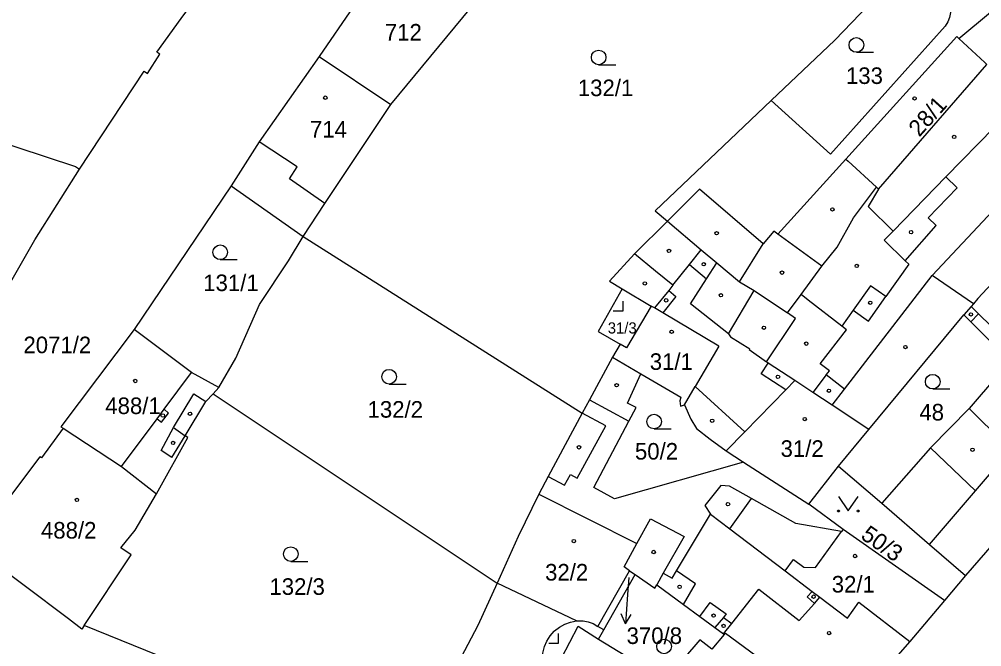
# Model space of a CAD drawing. Extents: x -679220 to -673243, y -1075091 to -1066557.
# Drawn here: x -676659.7 to -676560.9, y -1071358.9 to -1071294.6 of the extents above; entities that cross this region are included whole.
import ezdxf

# ---------------------------------------------------------------- set-up
doc = ezdxf.new("R2010")
doc.units = 0
for name, color, linetype in [('Hranice parcel', 7, 'Continuous'), ('Parcelní čísla', 7, 'Continuous'), ('Pop  PČ popisy', 7, 'Continuous'), ('Vnitřní kresba', 7, 'Continuous'), ('Značky budov', 7, 'Continuous'), ('Značky kultur', 7, 'Continuous')]:
    doc.layers.add(name, color=color, linetype=linetype)

msp = doc.modelspace()

# ---------------------------------------------------------------- linework, layer by layer
at = {"layer": 'Hranice parcel'}
for p, q in [((-676628.91, -1071298.37), (-676621.57, -1071303.28)), ((-676637.95, -1071311.64), (-676647.91, -1071326.38)), ((-676637.95, -1071311.64), (-676630.57, -1071316.84)), ((-676630.57, -1071316.84), (-676601.93, -1071334.96)), ((-676572.51, -1071336.61), (-676562.78, -1071324.87)), ((-676598.05, -1071327.88), (-676598.83, -1071329.19)), ((-676598.83, -1071329.19), (-676595.92, -1071330.9)), ((-676639.8, -1071332.95), (-676639.2, -1071332.31)), ((-676639.8, -1071332.95), (-676610.67, -1071352.37)), ((-676575.64, -1071340.38), (-676572.51, -1071336.61)), ((-676585.4, -1071339.97), (-676578.67, -1071344.29)), ((-676578.67, -1071344.29), (-676575.64, -1071340.38)), ((-676575.64, -1071340.38), (-676571.2, -1071344.19)), ((-676575.17, -1071346.88), (-676578.67, -1071344.29)), ((-676564.77, -1071354.16), (-676575.17, -1071346.88)), ((-676600.33, -1071356.82), (-676597.07, -1071351.1)), ((-676599.72, -1071357.17), (-676596.5, -1071351.49)), ((-676597.07, -1071351.1), (-676596.5, -1071351.49)), ((-676562.6, -1071351.6), (-676564.77, -1071354.16)), ((-676602.52, -1071356.25), (-676610.67, -1071352.37)), ((-676564.77, -1071354.16), (-676568.31, -1071358.37)), ((-676599.72, -1071357.17), (-676600.33, -1071356.82)), ((-676600.25, -1071358.11), (-676599.72, -1071357.17)), ((-676568.31, -1071358.37), (-676575.3, -1071366.28))]:
    msp.add_line(p, q, dxfattribs=at)
for points in [[(-676653.49, -1071309.92), (-676646.86, -1071299.89), (-676646.53, -1071300.11), (-676645.28, -1071298.13), (-676645.57, -1071297.94), (-676643.09, -1071294.48), (-676626.12, -1071271.55), (-676615.25, -1071256.73)], [(-676620.16, -1071285.53), (-676621.88, -1071288.09), (-676628.91, -1071298.37)], [(-676560.64, -1071299), (-676563.29, -1071296.53), (-676560.04, -1071293.83), (-676563.26, -1071289.85), (-676564.53, -1071290.49), (-676565.76, -1071291.56)], [(-676621.57, -1071303.28), (-676612.54, -1071292.35), (-676611.64, -1071291.25)], [(-676571.71, -1071292.17), (-676576.03, -1071296.71), (-676582.53, -1071302.89)], [(-676564.26, -1071292.87), (-676564.151, -1071293.36), (-676564.141, -1071293.861), (-676564.142, -1071293.873), (-676564.235, -1071294.367), (-676564.423, -1071294.832), (-676564.7, -1071295.25)], [(-676564.7, -1071295.25), (-676576.46, -1071308.38), (-676582.53, -1071302.89)], [(-676628.91, -1071298.37), (-676635.08, -1071307.13), (-676637.95, -1071311.64)], [(-676580.87, -1071324.67), (-676579.48, -1071322.79), (-676577.34, -1071319.88), (-676575.77, -1071317.91), (-676574.1, -1071314.92), (-676571.75, -1071311.79), (-676571.53, -1071311.99), (-676560.42, -1071299.2), (-676560.64, -1071299)], [(-676630.57, -1071316.84), (-676628.32, -1071313.45), (-676621.57, -1071303.28)], [(-676582.53, -1071302.89), (-676594.44, -1071314.19), (-676593.19, -1071315.27)], [(-676669.09, -1071304.58), (-676666.08, -1071305.64), (-676653.92, -1071309.65), (-676653.49, -1071309.92)], [(-676665.6, -1071330.27), (-676658.08, -1071317.19), (-676653.49, -1071309.92)], [(-676593.19, -1071315.27), (-676596.56, -1071318.6), (-676599.14, -1071321.42), (-676597.83, -1071322.19)], [(-676593.19, -1071315.27), (-676589.71, -1071318.2), (-676588.12, -1071319.54), (-676585.81, -1071321.49), (-676584.28, -1071322.38), (-676580.87, -1071324.67)], [(-676639.2, -1071332.31), (-676637.47, -1071329.32), (-676635.04, -1071323.79), (-676632.06, -1071319.33), (-676630.57, -1071316.84)], [(-676555.92, -1071317.35), (-676557.48, -1071319.04), (-676561.33, -1071323.2), (-676561.79, -1071323.73), (-676562.04, -1071324.02), (-676562.78, -1071324.87)], [(-676597.83, -1071322.19), (-676600.28, -1071326.56), (-676598.05, -1071327.88)], [(-676597.83, -1071322.19), (-676594.85, -1071323.96), (-676597.4, -1071328.26), (-676598.05, -1071327.88)], [(-676582.85, -1071329.81), (-676583.02, -1071329.7), (-676580.05, -1071325.23), (-676580.87, -1071324.67)], [(-676562.78, -1071324.87), (-676562.06, -1071325.58), (-676558.01, -1071329.58)], [(-676647.91, -1071326.38), (-676655.41, -1071336.35), (-676655.18, -1071336.5)], [(-676639.2, -1071332.31), (-676642.03, -1071330.77), (-676647.91, -1071326.38)], [(-676598.83, -1071329.19), (-676601.2, -1071333.59), (-676601.93, -1071334.96)], [(-676591.45, -1071334.1), (-676590.35, -1071332.22), (-676585.26, -1071336.86), (-676581.05, -1071332.57), (-676583.57, -1071330.91), (-676582.85, -1071329.81)], [(-676572.51, -1071336.61), (-676576.28, -1071334.13), (-676578.28, -1071332.82), (-676580.11, -1071331.61), (-676582.85, -1071329.81)], [(-676558.01, -1071329.58), (-676559.31, -1071331.08), (-676562.23, -1071334.46), (-676566.21, -1071338.5), (-676571.2, -1071344.19)], [(-676585.4, -1071339.97), (-676598.63, -1071343.73), (-676600.73, -1071342.57), (-676597.14, -1071335.77), (-676596.41, -1071334.38), (-676597.3, -1071333.91), (-676595.92, -1071330.9)], [(-676595.92, -1071330.9), (-676591.8, -1071333.31), (-676591.91, -1071333.7), (-676591.86, -1071334.22), (-676591.45, -1071334.1)], [(-676545.13, -1071331.19), (-676549.61, -1071336.67), (-676562.6, -1071351.6)], [(-676645.6, -1071343.23), (-676645.42, -1071342.93), (-676642.38, -1071337.43), (-676642.66, -1071337.28), (-676640.54, -1071333.75), (-676639.8, -1071332.95)], [(-676601.93, -1071334.96), (-676605.41, -1071341.43), (-676606.38, -1071343.24), (-676608.5, -1071347.6), (-676610.67, -1071352.37)], [(-676591.45, -1071334.1), (-676590.79, -1071335.57), (-676590.2, -1071336.52), (-676588.79, -1071337.61), (-676587.17, -1071338.81), (-676585.4, -1071339.97)], [(-676655.18, -1071336.5), (-676657.4, -1071339.54), (-676657.56, -1071339.42), (-676664.54, -1071348.66), (-676664.22, -1071348.86)], [(-676655.18, -1071336.5), (-676649.2, -1071340.41), (-676645.6, -1071343.23)], [(-676575.17, -1071346.88), (-676575.32, -1071347.08), (-676580.02, -1071346.27), (-676584.55, -1071343.71), (-676586.82, -1071342.43), (-676587.72, -1071342.38), (-676589.34, -1071344.41), (-676588.76, -1071345.3)], [(-676653.02, -1071356.73), (-676648.21, -1071349.49), (-676649.26, -1071348.77), (-676647.81, -1071346.94), (-676645.6, -1071343.23)], [(-676571.2, -1071344.19), (-676566.3, -1071348.41), (-676562.6, -1071351.6)], [(-676597.07, -1071351.1), (-676597.63, -1071350.72), (-676596.32, -1071348.33), (-676594.92, -1071345.78), (-676591.48, -1071347.58), (-676593.61, -1071351.37), (-676592.71, -1071351.88), (-676592.25, -1071351.11), (-676588.76, -1071345.3)], [(-676588.76, -1071345.3), (-676586.77, -1071346.81), (-676581.12, -1071351.11), (-676578.34, -1071353.22), (-676577.54, -1071353.83), (-676574.71, -1071355.98), (-676573.54, -1071354.34), (-676568.31, -1071358.37)], [(-676653.02, -1071356.73), (-676653.26, -1071357.09), (-676654.63, -1071356.03), (-676663.75, -1071349.19), (-676664.22, -1071348.86)], [(-676596.5, -1071351.49), (-676594.47, -1071352.89), (-676594.28, -1071352.55), (-676591.54, -1071354.56), (-676589.85, -1071355.81), (-676588.32, -1071356.93), (-676587.43, -1071357.58), (-676587.35, -1071357.64)], [(-676610.67, -1071352.37), (-676612.63, -1071356.71), (-676617.76, -1071366.46), (-676619.68, -1071370.65), (-676622.67, -1071369.24), (-676623.92, -1071368.49), (-676625.45, -1071367.86), (-676631.86, -1071365.36), (-676639.6, -1071362.09), (-676645.45, -1071359.81), (-676653.02, -1071356.73)], [(-676605.31, -1071363.11), (-676605.644, -1071362.522), (-676605.764, -1071362.245), (-676605.966, -1071361.599), (-676606.07, -1071360.93), (-676606.077, -1071360.268), (-676605.987, -1071359.569), (-676605.8, -1071358.89), (-676605.552, -1071358.315), (-676605.215, -1071357.786), (-676604.799, -1071357.318), (-676604.761, -1071357.281), (-676604.27, -1071356.892), (-676603.723, -1071356.585), (-676603.135, -1071356.37), (-676602.52, -1071356.25)], [(-676602.52, -1071356.25), (-676601.973, -1071356.228), (-676601.846, -1071356.237), (-676601.307, -1071356.337), (-676600.797, -1071356.534), (-676600.33, -1071356.82)], [(-676602.05, -1071363.86), (-676604.91, -1071361.71), (-676602.33, -1071356.8), (-676600.25, -1071358.11)], [(-676587.35, -1071357.64), (-676588.63, -1071359.16), (-676589.87, -1071358.19), (-676591.54, -1071360.13), (-676589.87, -1071361.56), (-676591.49, -1071363.3), (-676592.76, -1071364.8)], [(-676587.35, -1071357.64), (-676587.24, -1071357.52), (-676575.3, -1071366.28)], [(-676600.25, -1071358.11), (-676597.47, -1071359.85), (-676597.69, -1071360.21), (-676596.34, -1071361.54)]]:
    msp.add_lwpolyline(points, dxfattribs=at)
at = {"layer": 'Pop  PČ popisy'}
for p, q in [((-676597.15, -1071351.79), (-676597.28, -1071353.56)), ((-676597.28, -1071353.56), (-676597.489, -1071356.554)), ((-676597.489, -1071356.554), (-676597.919, -1071355.52)), ((-676597.489, -1071356.554), (-676596.92, -1071355.59))]:
    msp.add_line(p, q, dxfattribs=at)
at = {"layer": 'Vnitřní kresba'}
for p, q in [((-676574.87, -1071308.89), (-676563.51, -1071296.33)), ((-676563.51, -1071296.33), (-676563.29, -1071296.53)), ((-676564.62, -1071310.73), (-676559.68, -1071305.66)), ((-676631.16, -1071309.68), (-676635.08, -1071307.13)), ((-676581.85, -1071316.6), (-676574.87, -1071308.89)), ((-676574.87, -1071308.89), (-676574.65, -1071309.09)), ((-676574.65, -1071309.09), (-676571.75, -1071311.79)), ((-676631.97, -1071310.93), (-676631.16, -1071309.68)), ((-676628.32, -1071313.45), (-676631.97, -1071310.93)), ((-676570.03, -1071316.28), (-676564.62, -1071310.73)), ((-676564.62, -1071310.73), (-676563.47, -1071311.85)), ((-676593.19, -1071315.27), (-676589.9, -1071311.97)), ((-676583.36, -1071317.6), (-676589.9, -1071311.97)), ((-676571.53, -1071311.99), (-676572.6, -1071313.76)), ((-676563.47, -1071311.85), (-676566.45, -1071314.91)), ((-676570.03, -1071316.28), (-676572.6, -1071313.76)), ((-676566.02, -1071320.83), (-676559.82, -1071314.2)), ((-676566.45, -1071314.91), (-676565.62, -1071315.71)), ((-676568.79, -1071319.32), (-676565.62, -1071315.71)), ((-676582.28, -1071316.29), (-676583.36, -1071317.6)), ((-676581.85, -1071316.6), (-676582.28, -1071316.29)), ((-676577.34, -1071319.88), (-676581.85, -1071316.6)), ((-676570.94, -1071317.21), (-676570.03, -1071316.28)), ((-676570.94, -1071317.21), (-676568.79, -1071319.32)), ((-676590.92, -1071319.71), (-676589.71, -1071318.2)), ((-676585.81, -1071321.49), (-676583.36, -1071317.6)), ((-676594.41, -1071320.38), (-676596.56, -1071318.6)), ((-676592.65, -1071321.83), (-676590.92, -1071319.71)), ((-676590.92, -1071319.71), (-676589.18, -1071321.18)), ((-676589.18, -1071321.18), (-676588.12, -1071319.54)), ((-676568.43, -1071319.67), (-676570.79, -1071323)), ((-676568.79, -1071319.32), (-676568.43, -1071319.67)), ((-676592.65, -1071321.83), (-676594.41, -1071320.38)), ((-676590.83, -1071323.74), (-676589.18, -1071321.18)), ((-676575.01, -1071332.49), (-676566.02, -1071320.83)), ((-676561.79, -1071323.73), (-676566.02, -1071320.83)), ((-676592.65, -1071321.83), (-676593.06, -1071322.36)), ((-676572.35, -1071321.89), (-676574.13, -1071324.4)), ((-676570.79, -1071323), (-676572.35, -1071321.89)), ((-676593.06, -1071322.36), (-676594.51, -1071324.16)), ((-676592.31, -1071322.97), (-676593.67, -1071324.65)), ((-676593.06, -1071322.36), (-676592.31, -1071322.97)), ((-676586.93, -1071326.82), (-676584.28, -1071322.38)), ((-676578.76, -1071323.35), (-676579.48, -1071322.79)), ((-676572.56, -1071325.51), (-676570.79, -1071323)), ((-676594.51, -1071324.16), (-676594.85, -1071323.96)), ((-676586.93, -1071326.82), (-676590.83, -1071323.74)), ((-676575.29, -1071326.04), (-676578.76, -1071323.35)), ((-676562.04, -1071324.02), (-676561.27, -1071324.77)), ((-676593.67, -1071324.65), (-676594.51, -1071324.16)), ((-676587.91, -1071328.07), (-676593.67, -1071324.65)), ((-676574.13, -1071324.4), (-676575.29, -1071326.04)), ((-676574.13, -1071324.4), (-676572.56, -1071325.51)), ((-676562.06, -1071325.58), (-676561.27, -1071324.77)), ((-676561.27, -1071324.77), (-676557.25, -1071328.7)), ((-676574.82, -1071326.41), (-676575.29, -1071326.04)), ((-676586.93, -1071326.82), (-676586.7, -1071327.12)), ((-676577.51, -1071329.88), (-676574.82, -1071326.41)), ((-676587.91, -1071328.07), (-676590.35, -1071332.22)), ((-676586.7, -1071327.12), (-676584.73, -1071328.36)), ((-676584.73, -1071328.36), (-676584.81, -1071328.43)), ((-676584.81, -1071328.43), (-676583.02, -1071329.7)), ((-676576.57, -1071330.61), (-676577.51, -1071329.88)), ((-676644.82, -1071334.55), (-676642.03, -1071330.77)), ((-676576.9, -1071331.03), (-676578.28, -1071332.82)), ((-676576.9, -1071331.03), (-676576.57, -1071330.61)), ((-676575.01, -1071332.49), (-676576.9, -1071331.03)), ((-676581.05, -1071332.57), (-676580.11, -1071331.61)), ((-676643.85, -1071336.41), (-676641.76, -1071332.96)), ((-676641.76, -1071332.96), (-676640.54, -1071333.75)), ((-676576.28, -1071334.13), (-676575.01, -1071332.49)), ((-676601.2, -1071333.59), (-676597.14, -1071335.77)), ((-676645.55, -1071335.53), (-676644.82, -1071334.55)), ((-676645.09, -1071335.88), (-676644.39, -1071334.95)), ((-676644.39, -1071334.95), (-676644.82, -1071334.55)), ((-676599.51, -1071336.26), (-676601.93, -1071334.96)), ((-676557.97, -1071338.7), (-676562.23, -1071334.46)), ((-676649.2, -1071340.41), (-676645.55, -1071335.53)), ((-676645.55, -1071335.53), (-676645.09, -1071335.88)), ((-676645.14, -1071338.78), (-676643.85, -1071336.41)), ((-676643.85, -1071336.41), (-676642.66, -1071337.28)), ((-676602.44, -1071341.62), (-676599.51, -1071336.26)), ((-676587.17, -1071338.81), (-676585.26, -1071336.86)), ((-676644.04, -1071339.51), (-676642.66, -1071337.28)), ((-676644.04, -1071339.51), (-676645.14, -1071338.78)), ((-676566.21, -1071338.5), (-676561.58, -1071342.9)), ((-676561.58, -1071342.9), (-676557.97, -1071338.7)), ((-676605.41, -1071341.43), (-676603.74, -1071342.33)), ((-676603.74, -1071342.33), (-676603.14, -1071341.23)), ((-676603.14, -1071341.23), (-676602.44, -1071341.62)), ((-676566.3, -1071348.41), (-676561.58, -1071342.9)), ((-676606.38, -1071343.24), (-676596.32, -1071348.33)), ((-676586.77, -1071346.81), (-676584.55, -1071343.71)), ((-676577.99, -1071350.76), (-676575.32, -1071347.08)), ((-676581.12, -1071351.11), (-676580.24, -1071349.95)), ((-676580.24, -1071349.95), (-676579.21, -1071350.74)), ((-676579.21, -1071350.74), (-676577.99, -1071350.76)), ((-676593.61, -1071351.37), (-676594.28, -1071352.55)), ((-676590.31, -1071352.44), (-676592.25, -1071351.11)), ((-676591.54, -1071354.56), (-676590.31, -1071352.44)), ((-676586.59, -1071356.52), (-676583.8, -1071352.99)), ((-676583.8, -1071352.99), (-676579.66, -1071356.22)), ((-676578.85, -1071353.8), (-676578.34, -1071353.22)), ((-676589.85, -1071355.81), (-676588.79, -1071354.36)), ((-676588.79, -1071354.36), (-676587.17, -1071355.54)), ((-676579.66, -1071356.22), (-676578.1, -1071354.46)), ((-676578.1, -1071354.46), (-676578.85, -1071353.8)), ((-676578.1, -1071354.46), (-676577.54, -1071353.83)), ((-676587.17, -1071355.54), (-676587.44, -1071355.9)), ((-676587.44, -1071355.9), (-676588.32, -1071356.93)), ((-676587.44, -1071355.9), (-676586.59, -1071356.52)), ((-676587.43, -1071357.58), (-676586.59, -1071356.52))]:
    msp.add_line(p, q, dxfattribs=at)
at = {"layer": 'Značky budov'}
for centre in [(-676628.287, -1071302.599), (-676567.827, -1071302.669), (-676563.767, -1071306.619), (-676576.257, -1071314.059), (-676568.187, -1071316.389), (-676588.137, -1071316.499), (-676593.027, -1071318.309), (-676589.457, -1071319.679), (-676573.767, -1071319.849), (-676581.437, -1071320.539), (-676595.507, -1071321.639), (-676587.697, -1071322.859), (-676593.317, -1071323.379), (-676572.377, -1071323.629), (-676562.047, -1071324.819), (-676583.287, -1071326.189), (-676592.757, -1071326.599), (-676578.947, -1071327.819), (-676568.767, -1071328.169), (-676581.847, -1071331.219), (-676647.787, -1071331.649), (-676598.397, -1071332.089), (-676576.617, -1071332.649), (-676642.167, -1071335.009), (-676644.957, -1071335.189), (-676588.597, -1071335.729), (-676579.097, -1071335.559), (-676643.907, -1071337.999), (-676602.257, -1071338.449), (-676561.887, -1071338.699), (-676653.767, -1071343.849), (-676586.977, -1071344.279), (-676602.787, -1071348.069), (-676594.597, -1071349.189), (-676573.937, -1071349.599), (-676591.937, -1071352.759), (-676578.197, -1071353.769), (-676588.457, -1071355.709), (-676587.427, -1071356.769), (-676576.607, -1071357.499)]:
    msp.add_circle(centre, 0.175, dxfattribs=at)
at = {"layer": 'Značky kultur'}
for p, q in [((-676573.803, -1071297.94), (-676572.053, -1071297.94)), ((-676600.243, -1071299.22), (-676598.493, -1071299.22)), ((-676639.073, -1071319.2), (-676637.323, -1071319.2)), ((-676597.74, -1071324.46), (-676597.74, -1071323.46)), ((-676598.741, -1071324.46), (-676597.74, -1071324.46)), ((-676621.743, -1071331.96), (-676619.993, -1071331.96)), ((-676565.973, -1071332.47), (-676564.223, -1071332.47)), ((-676594.553, -1071336.56), (-676592.803, -1071336.56)), ((-676631.833, -1071350.15), (-676630.083, -1071350.15)), ((-676604.37, -1071358.55), (-676604.37, -1071357.55)), ((-676605.371, -1071358.55), (-676604.37, -1071358.55))]:
    msp.add_line(p, q, dxfattribs=at)
msp.add_lwpolyline([(-676575.63, -1071343.479), (-676574.63, -1071344.98), (-676573.63, -1071343.479)], dxfattribs=at)
for centre, radius in [((-676573.803, -1071297.19), 0.75), ((-676600.243, -1071298.47), 0.75), ((-676639.073, -1071318.45), 0.75), ((-676621.743, -1071331.21), 0.75), ((-676565.973, -1071331.72), 0.75), ((-676594.553, -1071335.81), 0.75), ((-676575.63, -1071344.979), 0.1), ((-676573.63, -1071344.979), 0.1), ((-676631.833, -1071349.4), 0.75), ((-676593.533, -1071358.87), 0.75)]:
    msp.add_circle(centre, radius, dxfattribs=at)

# ---------------------------------------------------------------- texts
at = {"layer": 'Parcelní čísla'}
for s, height, p in [('712', 1.7, (-676622.18, -1071296.739)), ('133', 1.7, (-676574.87, -1071301.19)), ('132/1', 1.7, (-676602.38, -1071302.44)), ('714', 1.7, (-676629.86, -1071306.69)), ('131/1', 1.7, (-676640.81, -1071322.43)), ('31/3', 1.14, (-676599.31, -1071326.78)), ('2071/2', 1.7, (-676659.26, -1071328.8)), ('31/1', 1.7, (-676595, -1071330.509)), ('488/1', 1.7, (-676650.86, -1071335.04)), ('132/2', 1.7, (-676623.95, -1071335.41)), ('48', 1.7, (-676567.34, -1071335.7)), ('50/2', 1.7, (-676596.52, -1071339.71)), ('31/2', 1.7, (-676581.58, -1071339.43)), ('488/2', 1.7, (-676657.46, -1071347.81)), ('32/2', 1.7, (-676605.74, -1071352.11)), ('132/3', 1.7, (-676634.02, -1071353.58)), ('32/1', 1.7, (-676576.33, -1071353.34)), ('370/8', 1.7, (-676597.377, -1071358.618))]:
    msp.add_text(s, height=height, dxfattribs=at).set_placement(p)
for s, rotation, p in [('28/1', 48, (-676567.348, -1071306.698)), ('50/3', 325, (-676573.457, -1071347.736))]:
    msp.add_text(s, height=1.7, rotation=rotation, dxfattribs=at).set_placement(p)

doc.saveas('drawing.dxf')
